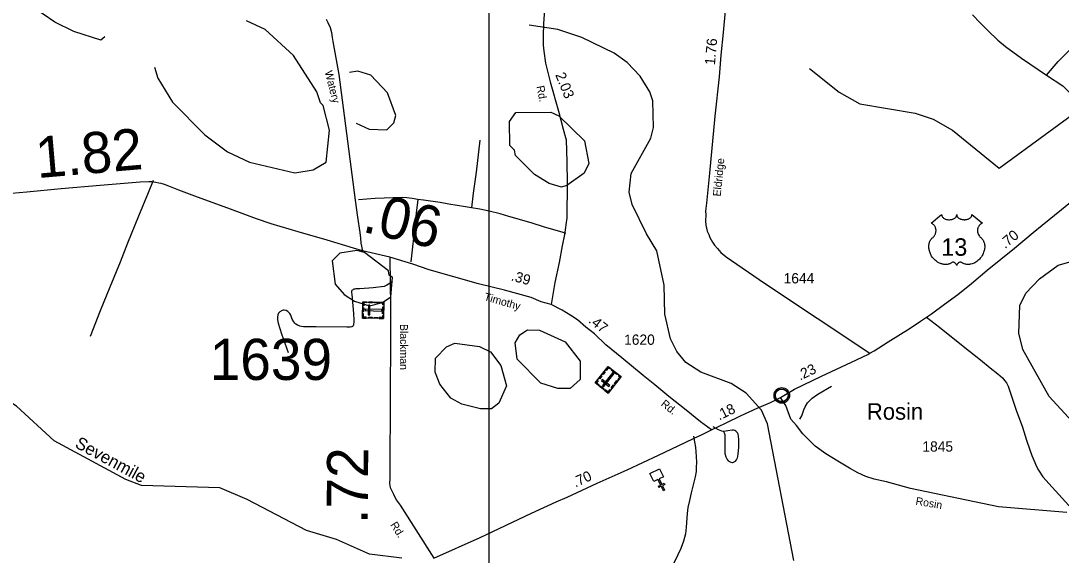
# Model space of a CAD drawing. Extents: x 2093524 to 2270757, y 289120 to 570408.
# Drawn here: x 2165044 to 2177691, y 529870 to 536363 of the extents above; entities that cross this region are included whole.
import ezdxf

# ---------------------------------------------------------------- set-up
doc = ezdxf.new("R2010")
doc.units = 0
for name, color, linetype in [('Exist Civil Demographics Community CELL', 7, 'Continuous'), ('Exist Civil Demographics Community Label', 7, 'Continuous'), ('Exist Cultural Cemetery CELL', 7, 'Continuous'), ('Exist Cultural Church CELL', 7, 'Continuous'), ('Exist Hydrographic Creek Single Shore', 7, 'Continuous'), ('Exist Hydrographic Misc Water Feature', 7, 'Continuous'), ('Exist Hydrographic Pond Under 1500 Sq Ft', 7, 'Continuous'), ('Exist Hydrographic Swamp Label', 7, 'Continuous'), ('Exist Road Non-System Type 51', 7, 'Continuous'), ('Exist Road Primary US Attributed', 7, 'Continuous'), ('Exist Road Primary US Mileage Hundredths English Label', 7, 'Continuous'), ('Exist Road Primary US Shield CELL', 7, 'Continuous'), ('Exist Road Primary US Shield Number Label', 7, 'Continuous'), ('Exist Road Secondary Mileage Hundredths English Label', 7, 'Continuous'), ('Exist Road Secondary Type 20 Attributed', 7, 'Continuous'), ('Exist Road Secondary Type 51 Attributed', 7, 'Continuous'), ('Exist Road Secondary Type 51 Label', 7, 'Continuous'), ('Exist Road Secondary Type 51 Number Label', 7, 'Continuous'), ('Map Preparation Inset Cut Line', 7, 'Continuous')]:
    doc.layers.add(name, color=color, linetype=linetype)

msp = doc.modelspace()

# ---------------------------------------------------------------- linework, layer by layer
at = {"layer": 'Exist Civil Demographics Community CELL'}
msp.add_lwpolyline([(2174216, 531824), (2174217, 531829), (2174219, 531836), (2174222, 531843), (2174225, 531849), (2174228, 531855), (2174232, 531860), (2174236, 531864), (2174240, 531869), (2174246, 531873), (2174251, 531877), (2174256, 531880), (2174261, 531882), (2174267, 531885), (2174272, 531886), (2174277, 531888), (2174282, 531888), (2174286, 531889), (2174292, 531889), (2174297, 531889), (2174302, 531889), (2174307, 531888), (2174312, 531887), (2174317, 531886), (2174322, 531884), (2174329, 531881), (2174335, 531878), (2174340, 531874), (2174345, 531870), (2174349, 531867), (2174353, 531862), (2174357, 531858), (2174360, 531853), (2174363, 531848), (2174365, 531843), (2174367, 531838), (2174369, 531833), (2174370, 531828), (2174371, 531822), (2174372, 531818), (2174372, 531812), (2174372, 531806), (2174371, 531800), (2174370, 531795), (2174369, 531789), (2174367, 531783), (2174365, 531778), (2174361, 531772), (2174358, 531766), (2174355, 531762), (2174351, 531757), (2174345, 531752), (2174340, 531748), (2174335, 531744), (2174331, 531742), (2174324, 531739), (2174317, 531736), (2174311, 531734), (2174304, 531733), (2174300, 531733), (2174295, 531732), (2174290, 531732), (2174286, 531733), (2174280, 531734), (2174274, 531735), (2174269, 531736), (2174264, 531738), (2174260, 531740), (2174256, 531742), (2174249, 531746), (2174243, 531751), (2174238, 531755), (2174234, 531760), (2174231, 531764), (2174228, 531768), (2174224, 531775), (2174222, 531779), (2174220, 531783), (2174218, 531791), (2174216, 531798), (2174216, 531803), (2174215, 531809), (2174215, 531814), (2174216, 531821)], close=True, dxfattribs=at)
for centre, radius in [((2174294, 531811), 94.3), ((2174294, 531812), 76.7)]:
    msp.add_circle(centre, radius, dxfattribs=at)
at = {"layer": 'Exist Cultural Cemetery CELL'}
for points in [[(2169197, 532751), (2169202, 532950), (2169456, 532944), (2169452, 532745)], [(2169245, 532949), (2169245, 532938), (2169213, 532939), (2169212, 532898), (2169201, 532898), (2169202, 532950)], [(2169318, 532936), (2169275, 532937), (2169275, 532949), (2169318, 532948)], [(2169384, 532935), (2169341, 532936), (2169341, 532947), (2169384, 532946)], [(2169456, 532911), (2169444, 532911), (2169445, 532933), (2169404, 532934), (2169405, 532945), (2169456, 532944)], [(2169199, 532825), (2169200, 532877), (2169212, 532877), (2169210, 532825)], [(2169229, 532860), (2169229, 532841), (2169431, 532836), (2169432, 532855)], [(2169266, 532790), (2169285, 532790), (2169288, 532908), (2169269, 532908)], [(2169442, 532803), (2169444, 532888), (2169455, 532887), (2169453, 532803)], [(2169240, 532750), (2169241, 532762), (2169208, 532762), (2169209, 532803), (2169198, 532803), (2169197, 532751)], [(2169315, 532748), (2169271, 532749), (2169271, 532761), (2169315, 532760)], [(2169382, 532747), (2169338, 532748), (2169339, 532759), (2169382, 532758)], [(2169452, 532778), (2169441, 532778), (2169440, 532757), (2169400, 532757), (2169400, 532746), (2169452, 532745)], [(2172183, 531839), (2172027, 531963), (2172185, 532162), (2172341, 532039)], [(2172108, 532047), (2172081, 532013), (2172072, 532020), (2172099, 532054)], [(2172149, 532098), (2172122, 532064), (2172113, 532072), (2172140, 532105)], [(2172115, 531930), (2172130, 531918), (2172256, 532077), (2172241, 532089)], [(2172211, 532142), (2172204, 532133), (2172186, 532146), (2172161, 532115), (2172152, 532121), (2172185, 532162)], [(2172289, 532065), (2172222, 532118), (2172229, 532127), (2172296, 532074)], [(2172315, 532059), (2172308, 532050), (2172325, 532036), (2172300, 532005), (2172309, 531998), (2172341, 532038)], [(2172053, 531997), (2172062, 531989), (2172042, 531964), (2172074, 531939), (2172067, 531930), (2172027, 531963)], [(2172125, 531885), (2172084, 531917), (2172091, 531926), (2172132, 531894)], [(2172193, 531918), (2172205, 531932), (2172112, 532005), (2172101, 531991)], [(2172256, 531931), (2172229, 531897), (2172220, 531904), (2172247, 531938)], [(2172297, 531984), (2172270, 531950), (2172262, 531957), (2172288, 531991)], [(2172210, 531873), (2172201, 531880), (2172181, 531855), (2172149, 531880), (2172142, 531871), (2172183, 531839)]]:
    msp.add_lwpolyline(points, close=True, dxfattribs=at)
at = {"layer": 'Exist Cultural Church CELL'}
msp.add_lwpolyline([(2172855, 530822), (2172804, 530797), (2172837, 530729), (2172866, 530743), (2172873, 530728), (2172844, 530714), (2172870, 530660), (2172855, 530653), (2172829, 530707), (2172800, 530694), (2172794, 530708), (2172822, 530722), (2172789, 530791), (2172737, 530766), (2172691, 530862), (2172809, 530918)], close=True, dxfattribs=at)
at = {"layer": 'Exist Hydrographic Creek Single Shore'}
for points in [[(2174439, 529803), (2174122, 531466), (2174046, 531631), (2173862, 531838), (2173678, 531954), (2173310, 532095), (2173126, 532211), (2173017, 532344), (2172941, 532500), (2172873, 532800), (2172863, 533151), (2172777, 533566), (2172651, 533775), (2172474, 534130), (2172440, 534281), (2172464, 534507), (2172703, 534938), (2172736, 535066), (2172725, 535391), (2172691, 535500), (2172574, 535689), (2172415, 535856), (2172256, 535971), (2171863, 536159), (2171571, 536257), (2171223, 536312)], [(2174631, 535785), (2174991, 535496), (2175241, 535353), (2175917, 535241), (2176134, 535168), (2176368, 535035), (2176937, 534571), (2177830, 535224)], [(2169674, 529833), (2169283, 529880), (2168882, 530062), (2168515, 530168), (2167796, 530547), (2167462, 530688), (2166512, 530717), (2166320, 530790), (2165451, 531260), (2164991, 531682), (2164631, 531913), (2164289, 532028), (2163605, 532206), (2163513, 532306), (2163395, 532538), (2163177, 532788), (2162792, 533078), (2162759, 533075)]]:
    msp.add_lwpolyline(points, dxfattribs=at)
at = {"layer": 'Exist Hydrographic Misc Water Feature'}
for points in [[(2166065, 536168), (2166016, 536126), (2165690, 536234), (2165456, 536347), (2164745, 536837), (2164418, 537218), (2164292, 537568), (2164298, 537801), (2164463, 538103), (2164746, 538202), (2164921, 538195), (2165572, 537982), (2165914, 537818), (2166467, 537380)], [(2166667, 535798), (2166709, 535666), (2166886, 535374), (2167280, 534976), (2167556, 534770), (2167823, 534646), (2168374, 534517), (2168598, 534552), (2168756, 534644), (2168795, 535034), (2168719, 535334), (2168685, 535367), (2168643, 535499), (2168357, 535941), (2168014, 536256), (2167789, 536363)], [(2169120, 535119), (2169279, 535047), (2169495, 535039), (2169578, 535123), (2169603, 535214), (2169501, 535488), (2169300, 535702), (2169141, 535752), (2169041, 535737)]]:
    msp.add_lwpolyline(points, dxfattribs=at)
at = {"layer": 'Exist Hydrographic Pond Under 1500 Sq Ft'}
for points in [[(2171616, 534343), (2171466, 534386), (2171290, 534494), (2171056, 534725), (2171047, 534791), (2170988, 534848), (2170986, 535140), (2171061, 535250), (2171486, 535251), (2171586, 535210), (2171896, 534905), (2171947, 534628), (2171890, 534512), (2171682, 534361), (2171616, 534343)], [(2169283, 532898), (2169441, 532940), (2169541, 533007), (2169564, 533243), (2169523, 533273), (2169514, 533326), (2169221, 533548), (2169129, 533573), (2168921, 533538), (2168830, 533445), (2168865, 533162), (2168974, 533038), (2169100, 532957), (2169283, 532898)], [(2179489, 531232), (2179282, 531063), (2178891, 530979), (2178474, 531027), (2178282, 531126), (2177923, 531389), (2177545, 531796), (2177226, 532367), (2177174, 532568), (2177189, 532902), (2177262, 533052), (2177429, 533229), (2177652, 533395), (2177869, 533456), (2178136, 533448), (2178370, 533374), (2178595, 533242), (2179005, 532886), (2179282, 532513), (2179554, 531697), (2179555, 531356), (2179489, 531232)], [(2171571, 531894), (2171364, 531960), (2171078, 532251), (2171052, 532449), (2171109, 532549), (2171202, 532610), (2171351, 532603), (2171660, 532463), (2171844, 532229), (2171845, 532006), (2171722, 531897), (2171571, 531894)], [(2170631, 531647), (2170406, 531704), (2170272, 531779), (2170138, 531946), (2170079, 532094), (2170086, 532262), (2170219, 532403), (2170319, 532447), (2170619, 532405), (2170752, 532340), (2170878, 532173), (2170946, 531926), (2170856, 531715), (2170765, 531648), (2170631, 531647)]]:
    msp.add_lwpolyline(points, dxfattribs=at)
at = {"layer": 'Exist Road Non-System Type 51'}
for points in [[(2170625, 534913), (2170609, 534771), (2170579, 534525), (2170541, 534268), (2170521, 534090)], [(2166653, 534421), (2166593, 534273), (2166476, 533990), (2166341, 533660), (2166251, 533432), (2166128, 533126), (2166009, 532839), (2165886, 532526)], [(2169870, 534190), (2169802, 534202), (2169738, 534213), (2169685, 534217), (2169571, 534212), (2169351, 534202), (2169147, 534188)], [(2169870, 534190), (2169851, 534026), (2169831, 533826), (2169807, 533616), (2169786, 533434)], [(2170521, 534090), (2170450, 534103), (2170246, 534136), (2170142, 534155), (2169938, 534183), (2169870, 534190)], [(2171668, 533778), (2171626, 533794), (2171410, 533856), (2171247, 533907), (2170976, 533986), (2170872, 534019), (2170737, 534050), (2170623, 534073), (2170521, 534090)], [(2169562, 533204), (2169533, 533174), (2169495, 533149), (2169461, 533135), (2169329, 533118), (2169165, 533106), (2169117, 533106), (2169106, 533104), (2169093, 533101), (2169085, 533097), (2169075, 533091), (2169069, 533085), (2169065, 533077), (2169064, 533069), (2169064, 533060), (2169066, 533037), (2169088, 532805), (2169093, 532724), (2169091, 532700), (2169089, 532675), (2169087, 532667), (2169083, 532657), (2169075, 532650), (2169069, 532646), (2169063, 532643), (2169047, 532642), (2169008, 532640), (2168633, 532646), (2168479, 532646), (2168455, 532648), (2168435, 532654), (2168420, 532659), (2168409, 532665), (2168388, 532678), (2168375, 532689), (2168361, 532705), (2168342, 532739), (2168328, 532787), (2168314, 532808), (2168289, 532830), (2168269, 532841), (2168245, 532848), (2168232, 532847), (2168219, 532844), (2168191, 532828), (2168177, 532812), (2168170, 532789), (2168166, 532763), (2168166, 532731), (2168172, 532691), (2168212, 532560), (2168292, 532332)], [(2176055, 532763), (2176211, 532641), (2176520, 532392), (2176711, 532242), (2176828, 532148), (2176922, 532075), (2176976, 532025), (2177004, 531989), (2177024, 531962), (2177045, 531922), (2177063, 531874), (2177144, 531633), (2177222, 531424), (2177268, 531266), (2177309, 531151), (2177334, 531081), (2177357, 531023), (2177391, 530946), (2177416, 530902), (2177469, 530820), (2177580, 530698), (2177866, 530385)], [(2174512, 531521), (2174538, 531563), (2174561, 531636), (2174579, 531672), (2174608, 531720), (2174665, 531777), (2174731, 531825), (2174900, 531923)], [(2173587, 531372), (2173565, 531378), (2173525, 531394), (2173461, 531429)], [(2173222, 531315), (2173232, 531247), (2173245, 531181), (2173252, 531067), (2173256, 530997), (2173255, 530941), (2173252, 530885), (2173240, 530823), (2173194, 530629), (2173171, 530533), (2173152, 530448), (2173146, 530378), (2173130, 530212), (2173122, 530130), (2173099, 530040), (2173068, 529952), (2172996, 529797), (2172897, 529624), (2172735, 529363)], [(2173587, 531372), (2173594, 531357), (2173600, 531338), (2173601, 531316), (2173602, 531296), (2173601, 531208), (2173601, 531148), (2173603, 531104), (2173614, 531064), (2173631, 531032), (2173644, 531017), (2173657, 531007), (2173673, 531001), (2173693, 530997), (2173701, 530997), (2173717, 531002), (2173731, 531012), (2173744, 531029), (2173754, 531052), (2173760, 531070), (2173766, 531102), (2173771, 531180), (2173772, 531276), (2173768, 531316), (2173763, 531340), (2173755, 531358), (2173735, 531377), (2173723, 531385), (2173707, 531388), (2173691, 531388), (2173587, 531372)]]:
    msp.add_lwpolyline(points, dxfattribs=at)
at = {"layer": 'Exist Road Primary US Attributed'}
for points in [[(2175365, 532326), (2175418, 532354), (2175586, 532462), (2175855, 532629), (2175980, 532712), (2176055, 532763), (2176115, 532804), (2176272, 532918), (2176433, 533039), (2176601, 533169), (2176791, 533335), (2177123, 533602), (2177349, 533789), (2177460, 533878), (2177694, 534070), (2177936, 534269), (2178283, 534547)], [(2174277, 531785), (2174447, 531888), (2174776, 532045), (2175142, 532216), (2175341, 532310), (2175365, 532326)], [(2173438, 531393), (2173612, 531473), (2173799, 531565), (2173995, 531655), (2174158, 531726), (2174277, 531785)], [(2170066, 529834), (2170628, 530084), (2171250, 530380), (2171553, 530517), (2171686, 530576), (2172049, 530743), (2172415, 530908), (2172796, 531086), (2173121, 531239), (2173230, 531293), (2173320, 531332), (2173390, 531370), (2173438, 531393)]]:
    msp.add_lwpolyline(points, dxfattribs=at)
at = {"layer": 'Exist Road Primary US Shield CELL'}
msp.add_lwpolyline([(2176237, 534008), (2176238, 534002), (2176239, 533996), (2176240, 533993), (2176243, 533986), (2176248, 533979), (2176254, 533972), (2176262, 533965), (2176267, 533962), (2176276, 533957), (2176286, 533953), (2176297, 533950), (2176308, 533948), (2176321, 533946), (2176333, 533946), (2176346, 533947), (2176361, 533950), (2176368, 533952), (2176375, 533954), (2176382, 533957), (2176390, 533961), (2176396, 533965), (2176401, 533969), (2176408, 533975), (2176413, 533982), (2176415, 533986), (2176417, 533990), (2176420, 533997), (2176421, 534001), (2176421, 534008), (2176422, 534002), (2176422, 533998), (2176423, 533994), (2176425, 533991), (2176428, 533985), (2176431, 533981), (2176436, 533974), (2176440, 533970), (2176443, 533968), (2176452, 533962), (2176462, 533957), (2176467, 533954), (2176472, 533953), (2176479, 533951), (2176486, 533949), (2176492, 533948), (2176499, 533947), (2176506, 533946), (2176512, 533946), (2176519, 533946), (2176525, 533947), (2176532, 533947), (2176539, 533949), (2176545, 533950), (2176553, 533952), (2176560, 533954), (2176566, 533957), (2176574, 533961), (2176580, 533965), (2176585, 533969), (2176591, 533974), (2176596, 533980), (2176599, 533985), (2176601, 533990), (2176603, 533994), (2176605, 534000), (2176605, 534004), (2176605, 534008), (2176734, 533905), (2176731, 533904), (2176724, 533901), (2176718, 533898), (2176709, 533891), (2176706, 533888), (2176702, 533884), (2176698, 533881), (2176695, 533877), (2176692, 533872), (2176688, 533867), (2176685, 533861), (2176683, 533856), (2176679, 533846), (2176677, 533839), (2176675, 533834), (2176674, 533822), (2176674, 533817), (2176674, 533811), (2176674, 533806), (2176674, 533800), (2176675, 533794), (2176676, 533789), (2176678, 533783), (2176680, 533776), (2176683, 533769), (2176689, 533758), (2176696, 533747), (2176702, 533740), (2176707, 533735), (2176715, 533728), (2176719, 533724), (2176724, 533719), (2176732, 533710), (2176736, 533706), (2176739, 533701), (2176742, 533696), (2176745, 533690), (2176747, 533685), (2176752, 533674), (2176755, 533664), (2176757, 533658), (2176759, 533645), (2176760, 533639), (2176761, 533627), (2176761, 533612), (2176760, 533598), (2176757, 533581), (2176755, 533571), (2176752, 533560), (2176748, 533550), (2176743, 533535), (2176737, 533525), (2176731, 533512), (2176726, 533505), (2176721, 533497), (2176714, 533487), (2176706, 533478), (2176696, 533467), (2176689, 533459), (2176679, 533450), (2176673, 533445), (2176664, 533439), (2176652, 533431), (2176640, 533424), (2176631, 533419), (2176622, 533415), (2176610, 533411), (2176591, 533406), (2176584, 533404), (2176576, 533403), (2176569, 533402), (2176561, 533402), (2176551, 533402), (2176541, 533403), (2176532, 533404), (2176522, 533406), (2176512, 533409), (2176502, 533413), (2176493, 533417), (2176477, 533427), (2176472, 533430), (2176470, 533431), (2176464, 533431), (2176458, 533430), (2176452, 533427), (2176448, 533425), (2176444, 533422), (2176440, 533419), (2176436, 533415), (2176433, 533412), (2176430, 533409), (2176426, 533402), (2176424, 533399), (2176423, 533394), (2176421, 533388), (2176419, 533396), (2176417, 533401), (2176414, 533406), (2176411, 533410), (2176407, 533415), (2176403, 533419), (2176398, 533423), (2176393, 533426), (2176388, 533428), (2176385, 533429), (2176380, 533431), (2176376, 533431), (2176373, 533431), (2176369, 533430), (2176363, 533426), (2176357, 533422), (2176351, 533418), (2176344, 533414), (2176339, 533412), (2176333, 533409), (2176326, 533407), (2176318, 533405), (2176310, 533403), (2176302, 533402), (2176295, 533402), (2176288, 533401), (2176281, 533401), (2176274, 533402), (2176266, 533403), (2176256, 533404), (2176248, 533406), (2176240, 533408), (2176231, 533411), (2176222, 533415), (2176210, 533420), (2176202, 533424), (2176189, 533431), (2176174, 533442), (2176163, 533451), (2176154, 533458), (2176142, 533471), (2176135, 533479), (2176124, 533493), (2176116, 533504), (2176112, 533512), (2176105, 533524), (2176101, 533532), (2176096, 533543), (2176092, 533554), (2176089, 533564), (2176088, 533570), (2176085, 533581), (2176084, 533589), (2176082, 533600), (2176081, 533611), (2176081, 533621), (2176082, 533630), (2176083, 533640), (2176084, 533651), (2176086, 533660), (2176088, 533667), (2176091, 533675), (2176094, 533684), (2176099, 533692), (2176103, 533699), (2176108, 533707), (2176113, 533713), (2176119, 533720), (2176126, 533727), (2176133, 533732), (2176140, 533739), (2176144, 533744), (2176149, 533750), (2176152, 533756), (2176155, 533761), (2176159, 533768), (2176162, 533774), (2176164, 533782), (2176166, 533789), (2176167, 533796), (2176168, 533804), (2176169, 533813), (2176169, 533821), (2176168, 533829), (2176166, 533838), (2176164, 533845), (2176161, 533854), (2176158, 533860), (2176153, 533869), (2176147, 533876), (2176142, 533883), (2176136, 533888), (2176131, 533893), (2176125, 533896), (2176119, 533900), (2176113, 533903), (2176109, 533905)], close=True, dxfattribs=at)
at = {"layer": 'Exist Road Secondary Type 20 Attributed'}
msp.add_lwpolyline([(2177514, 535702), (2177654, 535870), (2177971, 536185)], dxfattribs=at)
at = {"layer": 'Exist Road Secondary Type 51 Attributed'}
msp.add_line((2169531, 533489), (2169197, 533567), dxfattribs=at)
for points in [[(2171414, 536560), (2171398, 536325), (2171392, 536183), (2171392, 536067), (2171402, 535993), (2171422, 535849), (2171480, 535623), (2171579, 535267), (2171636, 535047), (2171672, 534915), (2171683, 534648), (2171686, 534393), (2171681, 533970), (2171651, 533765), (2171625, 533627), (2171587, 533428), (2171535, 533184), (2171489, 532915)], [(2173604, 536485), (2173580, 536223), (2173555, 535947), (2173533, 535681), (2173482, 535205), (2173414, 534512), (2173380, 534148), (2173368, 534050), (2173369, 534006), (2173365, 533933), (2173370, 533878), (2173389, 533807), (2173407, 533768), (2173421, 533728), (2173454, 533673), (2173476, 533637), (2173513, 533595), (2173553, 533547), (2173617, 533496), (2174084, 533177), (2175365, 532326)], [(2168755, 536384), (2168777, 536341), (2168805, 536281), (2168819, 536220), (2168830, 536160), (2168837, 536113), (2168908, 535711), (2169108, 534183), (2169136, 533977), (2169165, 533792), (2169172, 533720), (2169179, 533660), (2169197, 533567)], [(2176614, 536437), (2176707, 536338), (2176798, 536247), (2176920, 536128), (2177013, 536049), (2177207, 535908), (2177514, 535702)], [(2177514, 535702), (2177710, 535574), (2177791, 535491), (2177811, 535461), (2177843, 535418), (2177866, 535378), (2177888, 535340), (2177909, 535307), (2177935, 535241), (2177968, 535185), (2178015, 535092), (2178080, 534960), (2178130, 534855), (2178175, 534768), (2178230, 534658), (2178283, 534547)], [(2169197, 533567), (2169087, 533601), (2168766, 533697), (2168417, 533799), (2168086, 533898), (2167907, 533956), (2167592, 534075), (2167158, 534231), (2166963, 534305), (2166843, 534354), (2166792, 534373), (2166752, 534387), (2166722, 534392), (2166686, 534400), (2166638, 534405), (2166600, 534407), (2166496, 534404), (2166010, 534361), (2165536, 534320), (2165119, 534282), (2164931, 534264)], [(2169531, 533489), (2169534, 533161), (2169538, 532912), (2169538, 532593), (2169536, 532332), (2169535, 531984), (2169532, 531533), (2169529, 531139), (2169529, 530913), (2169528, 530800), (2169524, 530742), (2169533, 530692), (2169574, 530611), (2169607, 530543), (2169656, 530478), (2170066, 529834)], [(2171489, 532915), (2171370, 532950), (2171247, 533000), (2170924, 533092), (2170609, 533167), (2170008, 533338), (2169809, 533407), (2169531, 533489)], [(2173438, 531393), (2173308, 531489), (2173131, 531631), (2172923, 531799), (2172750, 531940), (2172611, 532052), (2172351, 532268), (2172157, 532424), (2172019, 532558), (2171912, 532642), (2171810, 532730), (2171728, 532784), (2171625, 532845), (2171489, 532915)], [(2177760, 530387), (2176927, 530456), (2175859, 530678), (2175569, 530760), (2175416, 530793), (2175316, 530826), (2175217, 530871), (2175117, 530925), (2174975, 531013), (2174829, 531100), (2174702, 531193), (2174601, 531290), (2174552, 531346), (2174473, 531445), (2174406, 531524), (2174342, 531687), (2174277, 531785)]]:
    msp.add_lwpolyline(points, dxfattribs=at)
at = {"layer": 'Map Preparation Inset Cut Line'}
msp.add_lwpolyline([(2170737, 554853), (2202903, 554853), (2202903, 525630), (2170737, 525630)], close=True, dxfattribs=at)

# ---------------------------------------------------------------- texts
at = {"layer": 'Exist Civil Demographics Community Label'}
msp.add_text('Rosin', height=200, dxfattribs=at).set_placement((2175329, 531516))
at = {"layer": 'Exist Hydrographic Swamp Label'}
msp.add_text('Sevenmile', height=150, rotation=331.5841, dxfattribs=at).set_placement((2165691, 531186))
at = {"layer": 'Exist Road Primary US Mileage Hundredths English Label'}
for s, rotation, p in [('.70', 39.5376, (2177008, 533589)), ('.23', 25.4807, (2174516, 531990)), ('.18', 26.0968, (2173534, 531505)), ('.70', 24.7808, (2171786, 530691))]:
    msp.add_text(s, height=125, rotation=rotation, dxfattribs=at).set_placement(p)
at = {"layer": 'Exist Road Primary US Shield Number Label'}
msp.add_text('13', height=212.5, dxfattribs=at).set_placement((2176233, 533508))
at = {"layer": 'Exist Road Secondary Mileage Hundredths English Label'}
for s, height, rotation, p in [('1.76', 125, 84.78, (2173481, 535821)), ('2.03', 125, 292.0664, (2171539, 535707)), ('1.82', 500, 4.9418, (2165245, 534451)), ('.06', 500, 346.7649, (2169182, 533803)), ('.39', 125, 344.1762, (2170996, 533211)), ('.47', 125, 321.7098, (2171935, 532704)), ('.72', 500, 89.5937, (2169261, 530248))]:
    msp.add_text(s, height=height, rotation=rotation, dxfattribs=at).set_placement(p)
at = {"layer": 'Exist Road Secondary Type 51 Label'}
for s, rotation, p in [('Watery', 284.0854, (2168738, 535745)), ('Rd.', 281.5077, (2171311, 535566)), ('Eldridge', 84.4127, (2173551, 534225)), ('Timothy', 344.0864, (2170668, 532970)), ('Blackman', 270.0144, (2169654, 532679)), ('Rd.', 320.9498, (2172817, 531694)), ('Rosin', 350.3002, (2175916, 530484)), ('Rd.', 302.2328, (2169532, 530239))]:
    msp.add_text(s, height=95, rotation=rotation, dxfattribs=at).set_placement(p)
at = {"layer": 'Exist Road Secondary Type 51 Number Label'}
for s, height, p in [('1644', 125, (2174317, 533172)), ('1639', 500, (2167340, 531999)), ('1620', 125, (2172378, 532426)), ('1845', 125, (2176004, 531128))]:
    msp.add_text(s, height=height, dxfattribs=at).set_placement(p)

doc.saveas('drawing.dxf')
